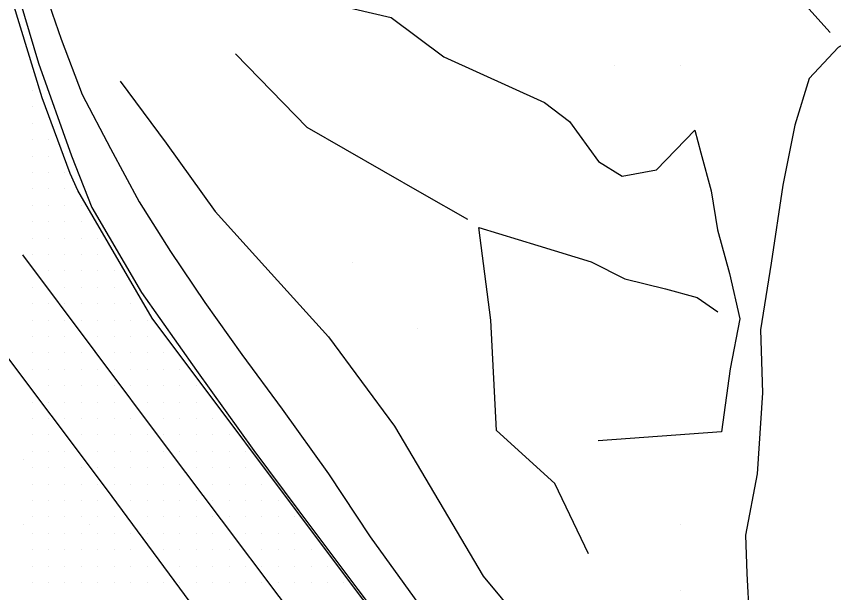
# Model space of a CAD drawing. Extents: x 1762120 to 1766775, y 709485 to 712965.
# Drawn here: x 1764033.8 to 1764158.4, y 711414.7 to 711502.6 of the extents above; entities that cross this region are included whole.
import ezdxf

# ---------------------------------------------------------------- set-up
doc = ezdxf.new("R2010")
doc.units = 0
for name, color, linetype in [('Exist DTM QL2 LIDAR Elevation Point', 7, 'Continuous'), ('Exist DTM Scan Elevation Point', 7, 'Continuous'), ('Exist Roads EOP', 7, 'Continuous'), ('Exist Roads EOT', 7, 'Continuous'), ('PH Exist DTM Breakline', 7, 'Continuous')]:
    doc.layers.add(name, color=color, linetype=linetype)

msp = doc.modelspace()

# ---------------------------------------------------------------- linework, layer by layer
at = {"layer": 'Exist DTM QL2 LIDAR Elevation Point'}
for p, q in [((1764125, 711495.03), (1764125, 711495.03)), ((1764135, 711495.03), (1764135, 711495.03)), ((1764084.99, 711465.02), (1764084.99, 711465.02)), ((1764095, 711455.02), (1764095, 711455.02)), ((1764034.99, 711435.02), (1764034.99, 711435.02)), ((1764034.99, 711425.02), (1764034.99, 711425.02)), ((1764044.99, 711425.02), (1764044.99, 711425.02)), ((1764135, 711425.02), (1764135, 711425.02)), ((1764135, 711415.02), (1764135, 711415.02))]:
    msp.add_line(p, q, dxfattribs=at)
at = {"layer": 'Exist DTM Scan Elevation Point'}
for p, q in [((1764036.25, 711491.25), (1764036.25, 711491.25)), ((1764036.25, 711488.75), (1764036.25, 711488.75)), ((1764036.25, 711486.25), (1764036.25, 711486.25)), ((1764036.25, 711483.75), (1764036.25, 711483.75)), ((1764038.75, 711483.75), (1764038.75, 711483.75)), ((1764036.25, 711481.25), (1764036.25, 711481.25)), ((1764038.75, 711481.25), (1764038.75, 711481.25)), ((1764036.25, 711478.75), (1764036.25, 711478.75)), ((1764038.75, 711478.75), (1764038.75, 711478.75)), ((1764041.25, 711478.75), (1764041.25, 711478.75)), ((1764036.25, 711476.25), (1764036.25, 711476.25)), ((1764038.75, 711476.25), (1764038.75, 711476.25)), ((1764041.25, 711476.25), (1764041.25, 711476.25)), ((1764036.25, 711473.75), (1764036.25, 711473.75)), ((1764038.75, 711473.75), (1764038.75, 711473.75)), ((1764041.25, 711473.75), (1764041.25, 711473.75)), ((1764043.75, 711473.75), (1764043.75, 711473.75)), ((1764036.25, 711471.25), (1764036.25, 711471.25)), ((1764038.75, 711471.25), (1764038.75, 711471.25)), ((1764041.25, 711471.25), (1764041.25, 711471.25)), ((1764043.75, 711471.25), (1764043.75, 711471.25)), ((1764036.25, 711468.75), (1764036.25, 711468.75)), ((1764038.75, 711468.75), (1764038.75, 711468.75)), ((1764041.25, 711468.75), (1764041.25, 711468.75)), ((1764043.75, 711468.75), (1764043.75, 711468.75)), ((1764046.25, 711468.75), (1764046.25, 711468.75)), ((1764036.25, 711466.25), (1764036.25, 711466.25)), ((1764038.75, 711466.25), (1764038.75, 711466.25)), ((1764041.25, 711466.25), (1764041.25, 711466.25)), ((1764043.75, 711466.25), (1764043.75, 711466.25)), ((1764046.25, 711466.25), (1764046.25, 711466.25)), ((1764038.75, 711463.75), (1764038.75, 711463.75)), ((1764041.25, 711463.75), (1764041.25, 711463.75)), ((1764043.75, 711463.75), (1764043.75, 711463.75)), ((1764046.25, 711463.75), (1764046.25, 711463.75)), ((1764048.75, 711463.75), (1764048.75, 711463.75)), ((1764036.25, 711461.25), (1764036.25, 711461.25)), ((1764041.25, 711461.25), (1764041.25, 711461.25)), ((1764043.75, 711461.25), (1764043.75, 711461.25)), ((1764046.25, 711461.25), (1764046.25, 711461.25)), ((1764048.75, 711461.25), (1764048.75, 711461.25)), ((1764036.25, 711458.75), (1764036.25, 711458.75)), ((1764038.75, 711458.75), (1764038.75, 711458.75)), ((1764041.25, 711458.75), (1764041.25, 711458.75)), ((1764043.75, 711458.75), (1764043.75, 711458.75)), ((1764046.25, 711458.75), (1764046.25, 711458.75)), ((1764048.75, 711458.75), (1764048.75, 711458.75)), ((1764051.25, 711458.75), (1764051.25, 711458.75)), ((1764036.25, 711456.25), (1764036.25, 711456.25)), ((1764038.75, 711456.25), (1764038.75, 711456.25)), ((1764041.25, 711456.25), (1764041.25, 711456.25)), ((1764043.75, 711456.25), (1764043.75, 711456.25)), ((1764046.25, 711456.25), (1764046.25, 711456.25)), ((1764048.75, 711456.25), (1764048.75, 711456.25)), ((1764051.25, 711456.25), (1764051.25, 711456.25)), ((1764053.75, 711456.25), (1764053.75, 711456.25)), ((1764036.25, 711453.75), (1764036.25, 711453.75)), ((1764038.75, 711453.75), (1764038.75, 711453.75)), ((1764041.25, 711453.75), (1764041.25, 711453.75)), ((1764046.25, 711453.75), (1764046.25, 711453.75)), ((1764048.75, 711453.75), (1764048.75, 711453.75)), ((1764051.25, 711453.75), (1764051.25, 711453.75)), ((1764053.75, 711453.75), (1764053.75, 711453.75)), ((1764036.25, 711451.25), (1764036.25, 711451.25)), ((1764038.75, 711451.25), (1764038.75, 711451.25)), ((1764041.25, 711451.25), (1764041.25, 711451.25)), ((1764043.75, 711451.25), (1764043.75, 711451.25)), ((1764048.75, 711451.25), (1764048.75, 711451.25)), ((1764051.25, 711451.25), (1764051.25, 711451.25)), ((1764053.75, 711451.25), (1764053.75, 711451.25)), ((1764056.25, 711451.25), (1764056.25, 711451.25)), ((1764036.25, 711448.75), (1764036.25, 711448.75)), ((1764038.75, 711448.75), (1764038.75, 711448.75)), ((1764041.25, 711448.75), (1764041.25, 711448.75)), ((1764043.75, 711448.75), (1764043.75, 711448.75)), ((1764046.25, 711448.75), (1764046.25, 711448.75)), ((1764048.75, 711448.75), (1764048.75, 711448.75)), ((1764051.25, 711448.75), (1764051.25, 711448.75)), ((1764053.75, 711448.75), (1764053.75, 711448.75)), ((1764056.25, 711448.75), (1764056.25, 711448.75)), ((1764058.75, 711448.75), (1764058.75, 711448.75)), ((1764038.75, 711446.25), (1764038.75, 711446.25)), ((1764041.25, 711446.25), (1764041.25, 711446.25)), ((1764043.75, 711446.25), (1764043.75, 711446.25)), ((1764046.25, 711446.25), (1764046.25, 711446.25)), ((1764048.75, 711446.25), (1764048.75, 711446.25)), ((1764051.25, 711446.25), (1764051.25, 711446.25)), ((1764053.75, 711446.25), (1764053.75, 711446.25)), ((1764056.25, 711446.25), (1764056.25, 711446.25)), ((1764058.75, 711446.25), (1764058.75, 711446.25)), ((1764061.25, 711446.25), (1764061.25, 711446.25)), ((1764036.25, 711443.75), (1764036.25, 711443.75)), ((1764038.75, 711443.75), (1764038.75, 711443.75)), ((1764041.25, 711443.75), (1764041.25, 711443.75)), ((1764043.75, 711443.75), (1764043.75, 711443.75)), ((1764046.25, 711443.75), (1764046.25, 711443.75)), ((1764048.75, 711443.75), (1764048.75, 711443.75)), ((1764053.75, 711443.75), (1764053.75, 711443.75)), ((1764056.25, 711443.75), (1764056.25, 711443.75)), ((1764058.75, 711443.75), (1764058.75, 711443.75)), ((1764061.25, 711443.75), (1764061.25, 711443.75)), ((1764036.25, 711441.25), (1764036.25, 711441.25)), ((1764038.75, 711441.25), (1764038.75, 711441.25)), ((1764041.25, 711441.25), (1764041.25, 711441.25)), ((1764043.75, 711441.25), (1764043.75, 711441.25)), ((1764046.25, 711441.25), (1764046.25, 711441.25)), ((1764048.75, 711441.25), (1764048.75, 711441.25)), ((1764051.25, 711441.25), (1764051.25, 711441.25)), ((1764056.25, 711441.25), (1764056.25, 711441.25)), ((1764058.75, 711441.25), (1764058.75, 711441.25)), ((1764061.25, 711441.25), (1764061.25, 711441.25)), ((1764063.75, 711441.25), (1764063.75, 711441.25)), ((1764036.25, 711438.75), (1764036.25, 711438.75)), ((1764038.75, 711438.75), (1764038.75, 711438.75)), ((1764043.75, 711438.75), (1764043.75, 711438.75)), ((1764046.25, 711438.75), (1764046.25, 711438.75)), ((1764048.75, 711438.75), (1764048.75, 711438.75)), ((1764051.25, 711438.75), (1764051.25, 711438.75)), ((1764053.75, 711438.75), (1764053.75, 711438.75)), ((1764056.25, 711438.75), (1764056.25, 711438.75)), ((1764058.75, 711438.75), (1764058.75, 711438.75)), ((1764061.25, 711438.75), (1764061.25, 711438.75)), ((1764063.75, 711438.75), (1764063.75, 711438.75)), ((1764066.25, 711438.75), (1764066.25, 711438.75)), ((1764036.25, 711436.25), (1764036.25, 711436.25)), ((1764038.75, 711436.25), (1764038.75, 711436.25)), ((1764041.25, 711436.25), (1764041.25, 711436.25)), ((1764046.25, 711436.25), (1764046.25, 711436.25)), ((1764048.75, 711436.25), (1764048.75, 711436.25)), ((1764051.25, 711436.25), (1764051.25, 711436.25)), ((1764053.75, 711436.25), (1764053.75, 711436.25)), ((1764056.25, 711436.25), (1764056.25, 711436.25)), ((1764058.75, 711436.25), (1764058.75, 711436.25)), ((1764061.25, 711436.25), (1764061.25, 711436.25)), ((1764063.75, 711436.25), (1764063.75, 711436.25)), ((1764066.25, 711436.25), (1764066.25, 711436.25)), ((1764068.75, 711436.25), (1764068.75, 711436.25)), ((1764036.25, 711433.75), (1764036.25, 711433.75)), ((1764038.75, 711433.75), (1764038.75, 711433.75)), ((1764041.25, 711433.75), (1764041.25, 711433.75)), ((1764043.75, 711433.75), (1764043.75, 711433.75)), ((1764046.25, 711433.75), (1764046.25, 711433.75)), ((1764048.75, 711433.75), (1764048.75, 711433.75)), ((1764051.25, 711433.75), (1764051.25, 711433.75)), ((1764053.75, 711433.75), (1764053.75, 711433.75)), ((1764056.25, 711433.75), (1764056.25, 711433.75)), ((1764061.25, 711433.75), (1764061.25, 711433.75)), ((1764063.75, 711433.75), (1764063.75, 711433.75)), ((1764066.25, 711433.75), (1764066.25, 711433.75)), ((1764068.75, 711433.75), (1764068.75, 711433.75)), ((1764036.25, 711431.25), (1764036.25, 711431.25)), ((1764038.75, 711431.25), (1764038.75, 711431.25)), ((1764041.25, 711431.25), (1764041.25, 711431.25)), ((1764043.75, 711431.25), (1764043.75, 711431.25)), ((1764046.25, 711431.25), (1764046.25, 711431.25)), ((1764048.75, 711431.25), (1764048.75, 711431.25)), ((1764051.25, 711431.25), (1764051.25, 711431.25)), ((1764053.75, 711431.25), (1764053.75, 711431.25)), ((1764056.25, 711431.25), (1764056.25, 711431.25)), ((1764058.75, 711431.25), (1764058.75, 711431.25)), ((1764063.75, 711431.25), (1764063.75, 711431.25)), ((1764066.25, 711431.25), (1764066.25, 711431.25)), ((1764068.75, 711431.25), (1764068.75, 711431.25)), ((1764071.25, 711431.25), (1764071.25, 711431.25)), ((1764036.25, 711428.75), (1764036.25, 711428.75)), ((1764038.75, 711428.75), (1764038.75, 711428.75)), ((1764041.25, 711428.75), (1764041.25, 711428.75)), ((1764043.75, 711428.75), (1764043.75, 711428.75)), ((1764046.25, 711428.75), (1764046.25, 711428.75)), ((1764051.25, 711428.75), (1764051.25, 711428.75)), ((1764053.75, 711428.75), (1764053.75, 711428.75)), ((1764056.25, 711428.75), (1764056.25, 711428.75)), ((1764058.75, 711428.75), (1764058.75, 711428.75)), ((1764061.25, 711428.75), (1764061.25, 711428.75)), ((1764063.75, 711428.75), (1764063.75, 711428.75)), ((1764066.25, 711428.75), (1764066.25, 711428.75)), ((1764068.75, 711428.75), (1764068.75, 711428.75)), ((1764071.25, 711428.75), (1764071.25, 711428.75)), ((1764073.75, 711428.75), (1764073.75, 711428.75)), ((1764036.25, 711426.25), (1764036.25, 711426.25)), ((1764038.75, 711426.25), (1764038.75, 711426.25)), ((1764041.25, 711426.25), (1764041.25, 711426.25)), ((1764043.75, 711426.25), (1764043.75, 711426.25)), ((1764046.25, 711426.25), (1764046.25, 711426.25)), ((1764048.75, 711426.25), (1764048.75, 711426.25)), ((1764053.75, 711426.25), (1764053.75, 711426.25)), ((1764056.25, 711426.25), (1764056.25, 711426.25)), ((1764058.75, 711426.25), (1764058.75, 711426.25)), ((1764061.25, 711426.25), (1764061.25, 711426.25)), ((1764063.75, 711426.25), (1764063.75, 711426.25)), ((1764066.25, 711426.25), (1764066.25, 711426.25)), ((1764068.75, 711426.25), (1764068.75, 711426.25)), ((1764071.25, 711426.25), (1764071.25, 711426.25)), ((1764073.75, 711426.25), (1764073.75, 711426.25)), ((1764076.25, 711426.25), (1764076.25, 711426.25)), ((1764036.25, 711423.75), (1764036.25, 711423.75)), ((1764038.75, 711423.75), (1764038.75, 711423.75)), ((1764041.25, 711423.75), (1764041.25, 711423.75)), ((1764043.75, 711423.75), (1764043.75, 711423.75)), ((1764046.25, 711423.75), (1764046.25, 711423.75)), ((1764048.75, 711423.75), (1764048.75, 711423.75)), ((1764051.25, 711423.75), (1764051.25, 711423.75)), ((1764053.75, 711423.75), (1764053.75, 711423.75)), ((1764056.25, 711423.75), (1764056.25, 711423.75)), ((1764058.75, 711423.75), (1764058.75, 711423.75)), ((1764061.25, 711423.75), (1764061.25, 711423.75)), ((1764063.75, 711423.75), (1764063.75, 711423.75)), ((1764068.75, 711423.75), (1764068.75, 711423.75)), ((1764071.25, 711423.75), (1764071.25, 711423.75)), ((1764073.75, 711423.75), (1764073.75, 711423.75)), ((1764076.25, 711423.75), (1764076.25, 711423.75)), ((1764036.25, 711421.25), (1764036.25, 711421.25)), ((1764038.75, 711421.25), (1764038.75, 711421.25)), ((1764041.25, 711421.25), (1764041.25, 711421.25)), ((1764043.75, 711421.25), (1764043.75, 711421.25)), ((1764046.25, 711421.25), (1764046.25, 711421.25)), ((1764048.75, 711421.25), (1764048.75, 711421.25)), ((1764051.25, 711421.25), (1764051.25, 711421.25)), ((1764056.25, 711421.25), (1764056.25, 711421.25)), ((1764058.75, 711421.25), (1764058.75, 711421.25)), ((1764061.25, 711421.25), (1764061.25, 711421.25)), ((1764063.75, 711421.25), (1764063.75, 711421.25)), ((1764066.25, 711421.25), (1764066.25, 711421.25)), ((1764071.25, 711421.25), (1764071.25, 711421.25)), ((1764073.75, 711421.25), (1764073.75, 711421.25)), ((1764076.25, 711421.25), (1764076.25, 711421.25)), ((1764078.75, 711421.25), (1764078.75, 711421.25)), ((1764036.25, 711418.75), (1764036.25, 711418.75)), ((1764038.75, 711418.75), (1764038.75, 711418.75)), ((1764041.25, 711418.75), (1764041.25, 711418.75)), ((1764043.75, 711418.75), (1764043.75, 711418.75)), ((1764046.25, 711418.75), (1764046.25, 711418.75)), ((1764048.75, 711418.75), (1764048.75, 711418.75)), ((1764051.25, 711418.75), (1764051.25, 711418.75)), ((1764053.75, 711418.75), (1764053.75, 711418.75)), ((1764058.75, 711418.75), (1764058.75, 711418.75)), ((1764061.25, 711418.75), (1764061.25, 711418.75)), ((1764063.75, 711418.75), (1764063.75, 711418.75)), ((1764066.25, 711418.75), (1764066.25, 711418.75)), ((1764068.75, 711418.75), (1764068.75, 711418.75)), ((1764071.25, 711418.75), (1764071.25, 711418.75)), ((1764073.75, 711418.75), (1764073.75, 711418.75)), ((1764076.25, 711418.75), (1764076.25, 711418.75)), ((1764078.75, 711418.75), (1764078.75, 711418.75)), ((1764081.25, 711418.75), (1764081.25, 711418.75)), ((1764036.25, 711416.25), (1764036.25, 711416.25)), ((1764038.75, 711416.25), (1764038.75, 711416.25)), ((1764041.25, 711416.25), (1764041.25, 711416.25)), ((1764043.75, 711416.25), (1764043.75, 711416.25)), ((1764046.25, 711416.25), (1764046.25, 711416.25)), ((1764048.75, 711416.25), (1764048.75, 711416.25)), ((1764051.25, 711416.25), (1764051.25, 711416.25)), ((1764053.75, 711416.25), (1764053.75, 711416.25)), ((1764056.25, 711416.25), (1764056.25, 711416.25)), ((1764058.75, 711416.25), (1764058.75, 711416.25)), ((1764061.25, 711416.25), (1764061.25, 711416.25)), ((1764063.75, 711416.25), (1764063.75, 711416.25)), ((1764066.25, 711416.25), (1764066.25, 711416.25)), ((1764068.75, 711416.25), (1764068.75, 711416.25)), ((1764071.25, 711416.25), (1764071.25, 711416.25)), ((1764073.75, 711416.25), (1764073.75, 711416.25)), ((1764076.25, 711416.25), (1764076.25, 711416.25)), ((1764078.75, 711416.25), (1764078.75, 711416.25)), ((1764081.25, 711416.25), (1764081.25, 711416.25)), ((1764083.75, 711416.25), (1764083.75, 711416.25))]:
    msp.add_line(p, q, dxfattribs=at)
at = {"layer": 'Exist Roads EOP'}
msp.add_lwpolyline([(1764032.95, 711509.8), (1764037.19, 711495.42), (1764042.22, 711481.27), (1764045.34, 711473.4), (1764052.89, 711460.44), (1764061.27, 711448.57), (1764070.01, 711436.39), (1764076.9, 711427.19), (1764085.89, 711415.18), (1764094.9, 711403.19), (1764104.18, 711391.4), (1764113.39, 711379.56), (1764117.53, 711374)], dxfattribs=at)
at = {"layer": 'Exist Roads EOT'}
for points in [[(1764116.11, 711374.82), (1764101.14, 711394.39), (1764082.91, 711418.65), (1764054.55, 711456.54), (1764043.19, 711476.01), (1764042.04, 711478.59), (1764037.79, 711490.11), (1764033.31, 711504.72), (1764029.04, 711522.81), (1764028.11, 711527.6), (1764027.86, 711529.33)], [(1763994.6, 711501.21), (1764013.75, 711475.45), (1764047.51, 711430.52), (1764061.85, 711411.13), (1764068.05, 711401.02), (1764072.45, 711392.86), (1764075.3, 711386.63), (1764078.18, 711378.76), (1764081.3, 711365.8), (1764082.68, 711358.68), (1764083.52, 711352.73)], [(1764091.34, 711390.95), (1764073.88, 711414.11), (1764065.09, 711425.81), (1764056.87, 711436.73), (1764034.83, 711466.19)]]:
    msp.add_lwpolyline(points, dxfattribs=at)
at = {"layer": 'PH Exist DTM Breakline'}
for points in [[(1764058.95, 711525.95), (1764071.8, 711523.64), (1764088.78, 711522.81), (1764107.3, 711519.3), (1764133.62, 711512.25), (1764146.15, 711512.34), (1764150.76, 711509.05), (1764154.13, 711504.21), (1764157.85, 711500.08)], [(1764036.55, 711511), (1764040.67, 711499.09), (1764043.86, 711490.65), (1764048.18, 711482.41), (1764052.57, 711474.29), (1764057.31, 711466.68), (1764062.53, 711458.94), (1764068.19, 711451.02), (1764074.34, 711442.65), (1764081.4, 711432.83), (1764087.77, 711423.23), (1764095.09, 711413.02), (1764101.89, 711403.73), (1764109.33, 711393.99), (1764116.82, 711384.77), (1764123.68, 711376.12), (1764133.4, 711364.43), (1764141.85, 711353.98), (1764150.87, 711343.15), (1764157.51, 711334.95), (1764165.43, 711325.73), (1764173.2, 711316.32)], [(1764078.93, 711505.24), (1764090.95, 711502.37), (1764098.98, 711496.4), (1764114.29, 711489.42), (1764118.11, 711486.53), (1764122.54, 711480.45), (1764126.15, 711478.2), (1764131.39, 711479.14), (1764137.21, 711485.22), (1764138.13, 711481.73), (1764139.68, 711475.94), (1764140.69, 711470.01), (1764142.49, 711463.36), (1764144.07, 711456.46), (1764142.62, 711448.84), (1764141.27, 711439.2), (1764122.46, 711437.85)], [(1764185.62, 711479.34), (1764186.03, 711488.7), (1764179, 711494.98), (1764170.58, 711501.04), (1764163.59, 711500.4), (1764159.05, 711497.81), (1764154.61, 711493.07), (1764152.43, 711485.96), (1764150.6, 711476.83), (1764148.83, 711464.95), (1764147.23, 711454.75), (1764147.51, 711445.16), (1764146.7, 711432.82), (1764144.93, 711423.48), (1764145.16, 711417.61), (1764145.49, 711410.91)], [(1764102.61, 711471.56), (1764095.65, 711475.56), (1764078.17, 711485.6), (1764067.22, 711496.83)], [(1764049.64, 711492.66), (1764056.68, 711483.2), (1764064.15, 711472.8), (1764071.72, 711464.4), (1764081.41, 711453.72), (1764091.44, 711440.07), (1764104.95, 711417.2)], [(1764120.99, 711420.64), (1764115.87, 711431.34), (1764106.97, 711439.42), (1764106.11, 711456.25), (1764104.32, 711470.34), (1764113.3, 711467.63), (1764121.4, 711465.13), (1764126.53, 711462.52), (1764132.72, 711461.02), (1764137.55, 711459.71), (1764140.7, 711457.49)], [(1764104.95, 711417.2), (1764110.43, 711410.59), (1764116.08, 711403.49), (1764121.69, 711396.79), (1764126.8, 711390.71), (1764132.66, 711384.23), (1764136.47, 711381.94), (1764142.06, 711380.61), (1764141.01, 711375.81), (1764143.08, 711371.67), (1764152.47, 711363.45), (1764157.98, 711358.73)]]:
    msp.add_lwpolyline(points, dxfattribs=at)

doc.saveas('drawing.dxf')
